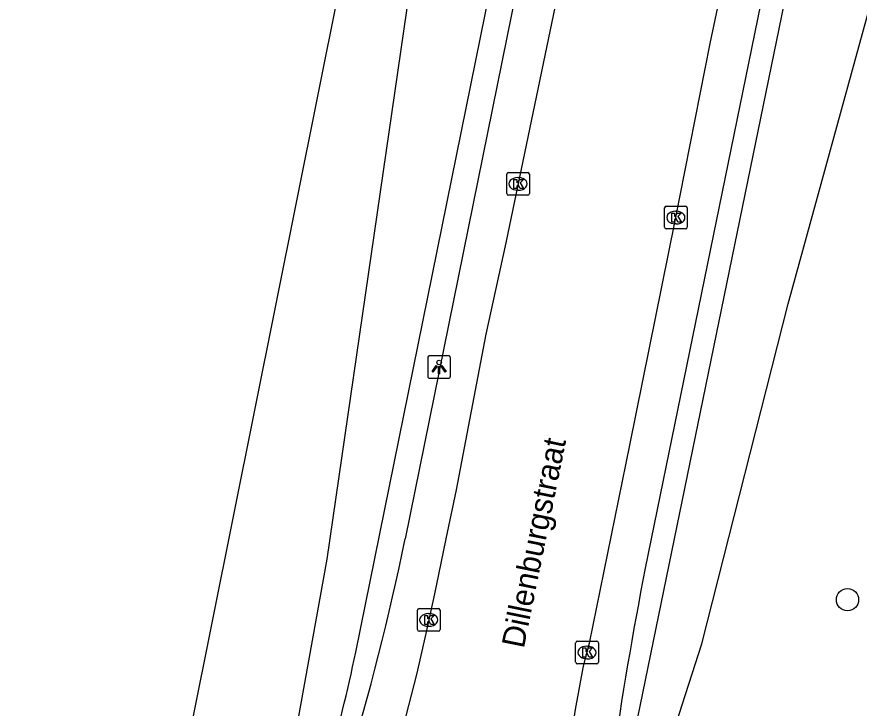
# Model space of a CAD drawing. Extents: x 157692 to 159670, y 381454 to 383289.
# Drawn here: x 158624.03 to 158661.11, y 382718.37 to 382748.8 of the extents above; entities that cross this region are included whole.
import ezdxf

# ---------------------------------------------------------------- set-up
doc = ezdxf.new("R2010")
doc.units = 0
for name, color, linetype in [('IMGEO_Boom', 7, 'Continuous'), ('IMGEO_Groenvoorziening', 7, 'Continuous'), ('IMGEO_Hek', 7, 'Continuous'), ('IMGEO_Kolk', 7, 'Continuous'), ('IMGEO_Lichtpunt', 7, 'Continuous'), ('IMGEO_Openbare_ruimte_label', 7, 'Continuous'), ('IMGEO_Rijbaan_lokaal_open', 7, 'Continuous'), ('IMGEO_Voetpad_open', 7, 'Continuous')]:
    doc.layers.add(name, color=color, linetype=linetype)

msp = doc.modelspace()

# ---------------------------------------------------------------- linework, layer by layer
at = {"layer": 'IMGEO_Boom'}
msp.add_circle((158660.596, 382723.141), 0.489, dxfattribs=at)
at = {"layer": 'IMGEO_Groenvoorziening'}
for points in [[(158624.033, 382709.319), (158629.714, 382708.186), (158630.784, 382712.905), (158638.221, 382750), (158639.286, 382755.57), (158642.273, 382782.708), (158647.156, 382819.002)], [(158650.33, 382813.605), (158649.845, 382812.345), (158648.641, 382807.609), (158641.312, 382750), (158637.679, 382724.927), (158635.55, 382713.134), (158632.745, 382703.334)], [(158638.95, 382720.827), (158644.868, 382750), (158656.834, 382808.993), (158657.194, 382809.564), (158657.633, 382809.983), (158657.874, 382810.023), (158657.985, 382809.048)], [(158650.109, 382706.237), (158653.037, 382717.653), (158654.179, 382721.201), (158657.985, 382736.166), (158661.791, 382750), (158669.714, 382780.412), (158671.751, 382787.7), (158674.473, 382799.084), (158676.635, 382806.884), (158676.891, 382809.059)], [(158650.109, 382706.237), (158650.279, 382710.397), (158651.008, 382716.245), (158657.947, 382750), (158669.708, 382807.209), (158669.595, 382807.547), (158669.069, 382807.795)]]:
    msp.add_lwpolyline(points, dxfattribs=at)
msp.add_arc((158562.068, 382736.992), 78.563, 340.48526, 348.12612, dxfattribs=at)
at = {"layer": 'IMGEO_Hek'}
msp.add_lwpolyline([(158624.033, 382709.319), (158629.714, 382708.186), (158630.784, 382712.905), (158638.221, 382750)], dxfattribs=at)
at = {"layer": 'IMGEO_Kolk'}
for p, q in [((158645.595, 382741.018), (158645.595, 382741.87)), ((158645.67, 382741.944), (158646.522, 382741.944)), ((158646.083, 382741.724), (158646.108, 382741.724)), ((158646.596, 382741.87), (158646.596, 382741.018)), ((158646.522, 382740.944), (158645.67, 382740.944)), ((158646.106, 382741.164), (158646.081, 382741.164)), ((158652.54, 382739.536), (158652.54, 382740.388)), ((158652.615, 382740.462), (158653.467, 382740.462)), ((158653.028, 382740.242), (158653.053, 382740.242)), ((158653.541, 382740.388), (158653.541, 382739.536)), ((158653.467, 382739.462), (158652.615, 382739.462)), ((158653.051, 382739.682), (158653.026, 382739.682)), ((158641.738, 382722.749), (158642.59, 382722.749)), ((158641.663, 382721.823), (158641.663, 382722.675)), ((158642.151, 382722.529), (158642.176, 382722.529)), ((158642.664, 382722.675), (158642.664, 382721.823)), ((158642.174, 382721.969), (158642.149, 382721.969)), ((158642.59, 382721.749), (158641.738, 382721.749)), ((158648.63, 382720.389), (158648.63, 382721.241)), ((158648.705, 382721.315), (158649.557, 382721.315)), ((158649.631, 382721.241), (158649.631, 382720.389)), ((158649.118, 382721.095), (158649.143, 382721.095)), ((158649.141, 382720.535), (158649.116, 382720.535)), ((158649.557, 382720.315), (158648.705, 382720.315))]:
    msp.add_line(p, q, dxfattribs=at)
for points in [[(158645.595, 382741.018), (158645.595, 382741.87)], [(158645.67, 382741.944), (158646.522, 382741.944)], [(158645.916, 382741.644), (158646.039, 382741.644), (158646.039, 382741.493), (158646.169, 382741.644), (158646.333, 382741.644), (158646.187, 382741.493), (158646.34, 382741.244), (158646.188, 382741.244), (158646.103, 382741.408), (158646.039, 382741.341), (158646.039, 382741.244), (158645.916, 382741.244), (158645.916, 382741.644)], [(158646.596, 382741.87), (158646.596, 382741.018)], [(158646.522, 382740.944), (158645.67, 382740.944)], [(158652.54, 382739.536), (158652.54, 382740.388)], [(158652.615, 382740.462), (158653.467, 382740.462)], [(158652.861, 382740.162), (158652.984, 382740.162), (158652.984, 382740.011), (158653.114, 382740.162), (158653.278, 382740.162), (158653.132, 382740.011), (158653.285, 382739.762), (158653.133, 382739.762), (158653.048, 382739.926), (158652.984, 382739.859), (158652.984, 382739.762), (158652.861, 382739.762), (158652.861, 382740.162)], [(158653.541, 382740.388), (158653.541, 382739.536)], [(158653.467, 382739.462), (158652.615, 382739.462)], [(158641.738, 382722.749), (158642.59, 382722.749)], [(158641.663, 382721.823), (158641.663, 382722.675)], [(158641.984, 382722.449), (158642.107, 382722.449), (158642.107, 382722.298), (158642.237, 382722.449), (158642.401, 382722.449), (158642.255, 382722.298), (158642.408, 382722.049), (158642.256, 382722.049), (158642.171, 382722.213), (158642.107, 382722.146), (158642.107, 382722.049), (158641.984, 382722.049), (158641.984, 382722.449)], [(158642.664, 382722.675), (158642.664, 382721.823)], [(158642.59, 382721.749), (158641.738, 382721.749)], [(158648.63, 382720.389), (158648.63, 382721.241)], [(158648.705, 382721.315), (158649.557, 382721.315)], [(158649.631, 382721.241), (158649.631, 382720.389)], [(158648.951, 382721.015), (158649.074, 382721.015), (158649.074, 382720.864), (158649.204, 382721.015), (158649.368, 382721.015), (158649.222, 382720.864), (158649.375, 382720.615), (158649.223, 382720.615), (158649.138, 382720.779), (158649.074, 382720.712), (158649.074, 382720.615), (158648.951, 382720.615), (158648.951, 382721.015)], [(158649.557, 382720.315), (158648.705, 382720.315)]]:
    msp.add_lwpolyline(points, dxfattribs=at)
for centre, start, end in [((158645.672, 382741.868), 91.552, 178.448), ((158645.672, 382741.868), 91.552, 178.448), ((158646.52, 382741.868), 1.552, 88.448), ((158646.52, 382741.868), 1.552, 88.448), ((158645.672, 382741.02), 181.552, 268.448), ((158645.672, 382741.02), 181.552, 268.448), ((158646.52, 382741.02), 271.552, 358.448), ((158646.52, 382741.02), 271.552, 358.448), ((158652.617, 382740.386), 91.552, 178.448), ((158652.617, 382740.386), 91.552, 178.448), ((158653.465, 382740.386), 1.552, 88.448), ((158653.465, 382740.386), 1.552, 88.448), ((158652.617, 382739.538), 181.552, 268.448), ((158652.617, 382739.538), 181.552, 268.448), ((158653.465, 382739.538), 271.552, 358.448), ((158653.465, 382739.538), 271.552, 358.448), ((158641.74, 382722.673), 91.552, 178.448), ((158641.74, 382722.673), 91.552, 178.448), ((158642.588, 382722.673), 1.552, 88.448), ((158642.588, 382722.673), 1.552, 88.448), ((158641.74, 382721.825), 181.552, 268.448), ((158641.74, 382721.825), 181.552, 268.448), ((158642.588, 382721.825), 271.552, 358.448), ((158642.588, 382721.825), 271.552, 358.448), ((158648.707, 382721.239), 91.552, 178.448), ((158648.707, 382721.239), 91.552, 178.448), ((158649.555, 382721.239), 1.552, 88.448), ((158649.555, 382721.239), 1.552, 88.448), ((158648.707, 382720.391), 181.552, 268.448), ((158648.707, 382720.391), 181.552, 268.448), ((158649.555, 382720.391), 271.552, 358.448), ((158649.555, 382720.391), 271.552, 358.448)]:
    msp.add_arc(centre, 0.0765, start, end, dxfattribs=at)
for centre, major_axis, ratio, start_param, end_param in [((158646.082, 382741.444), (-0.387, 0.002), 0.722429, 4.712389, 7.853982), ((158646.107, 382741.444), (-0.39, 0.002), 0.717154, 1.570796, 4.712389), ((158653.027, 382739.962), (-0.387, 0.002), 0.722429, 4.712389, 7.853982), ((158653.052, 382739.962), (-0.39, 0.002), 0.717154, 1.570796, 4.712389), ((158642.15, 382722.249), (-0.387, 0.002), 0.722429, 4.712389, 7.853982), ((158642.175, 382722.249), (-0.39, 0.002), 0.717154, 1.570796, 4.712389), ((158649.117, 382720.815), (-0.387, 0.002), 0.722429, 4.712389, 7.853982), ((158649.142, 382720.815), (-0.39, 0.002), 0.717154, 1.570796, 4.712389)]:
    msp.add_ellipse(centre, major_axis=major_axis, ratio=ratio, start_param=start_param, end_param=end_param, dxfattribs=at)
at = {"layer": 'IMGEO_Lichtpunt'}
for p, q in [((158643.023, 382733.881), (158642.215, 382733.881)), ((158643.023, 382733.881), (158642.215, 382733.881)), ((158642.121, 382733.786), (158642.121, 382732.979)), ((158642.121, 382733.786), (158642.121, 382732.979)), ((158643.117, 382732.979), (158643.117, 382733.786)), ((158643.117, 382732.979), (158643.117, 382733.786)), ((158642.215, 382732.885), (158643.023, 382732.885)), ((158642.215, 382732.885), (158643.023, 382732.885))]:
    msp.add_line(p, q, dxfattribs=at)
for points in [[(158642.495, 382733.45), (158642.534, 382733.422), (158642.346, 382733.16), (158642.308, 382733.187), (158642.495, 382733.45)], [(158642.707, 382733.422), (158642.745, 382733.449), (158642.932, 382733.187), (158642.893, 382733.159), (158642.707, 382733.422)], [(158642.597, 382733.402), (158642.644, 382733.402), (158642.644, 382733.08), (158642.597, 382733.08), (158642.597, 382733.402)]]:
    msp.add_lwpolyline(points, dxfattribs=at)
msp.add_circle((158642.62, 382733.584), 0.0994, dxfattribs=at)
for centre, start, end in [((158642.215, 382733.786), 90, 180), ((158642.215, 382733.786), 90, 180), ((158643.023, 382733.786), 0, 90), ((158643.023, 382733.786), 0, 90), ((158642.215, 382732.979), 180, 270), ((158642.215, 382732.979), 180, 270), ((158643.023, 382732.979), 270, 0), ((158643.023, 382732.979), 270, 360)]:
    msp.add_arc(centre, 0.0946, start, end, dxfattribs=at)
at = {"layer": 'IMGEO_Rijbaan_lokaal_open'}
for points in [[(158647.868, 382750), (158645.559, 382738.842), (158644.674, 382734.825), (158643.364, 382727.982), (158642.918, 382725.825), (158642.59, 382724.252), (158642.415, 382723.397), (158642.04, 382721.652), (158641.624, 382719.851), (158641.16, 382718.022), (158640.521, 382715.834), (158640.181, 382714.747), (158639.354, 382712.132), (158638.868, 382710.605), (158636.391, 382703.343), (158636.161, 382702.661), (158633.582, 382694.827), (158633.117, 382693.663)], [(158646.589, 382692.496), (158646.604, 382692.798), (158646.993, 382701.31), (158647.345, 382708.483), (158647.571, 382710.745), (158647.864, 382713.078), (158648.093, 382714.777), (158648.345, 382716.472), (158648.63, 382718.314), (158648.963, 382720.148), (158649.091, 382720.691), (158649.234, 382721.23), (158651.008, 382729.937), (158653.012, 382739.816), (158654.545, 382747.62), (158655.054, 382750)]]:
    msp.add_lwpolyline(points, dxfattribs=at)
at = {"layer": 'IMGEO_Voetpad_open'}
for points in [[(158657.985, 382809.048), (158646.027, 382750), (158641.131, 382725.823)], [(158668.938, 382807.719), (158656.898, 382750), (158651.696, 382724.533)]]:
    msp.add_lwpolyline(points, dxfattribs=at)
for centre, radius, start, end in [((158525.384, 382749.758), 118.195, 338.14642, 348.3168), ((158819.65, 382691.691), 171.135, 168.93598, 174.74306)]:
    msp.add_arc(centre, radius, start, end, dxfattribs=at)

# ---------------------------------------------------------------- texts
at = {"layer": 'IMGEO_Openbare_ruimte_label'}
msp.add_text('Dillenburgstraat', height=1, rotation=78.5215, dxfattribs=at).set_placement((158646.346, 382720.963))

doc.saveas('drawing.dxf')
